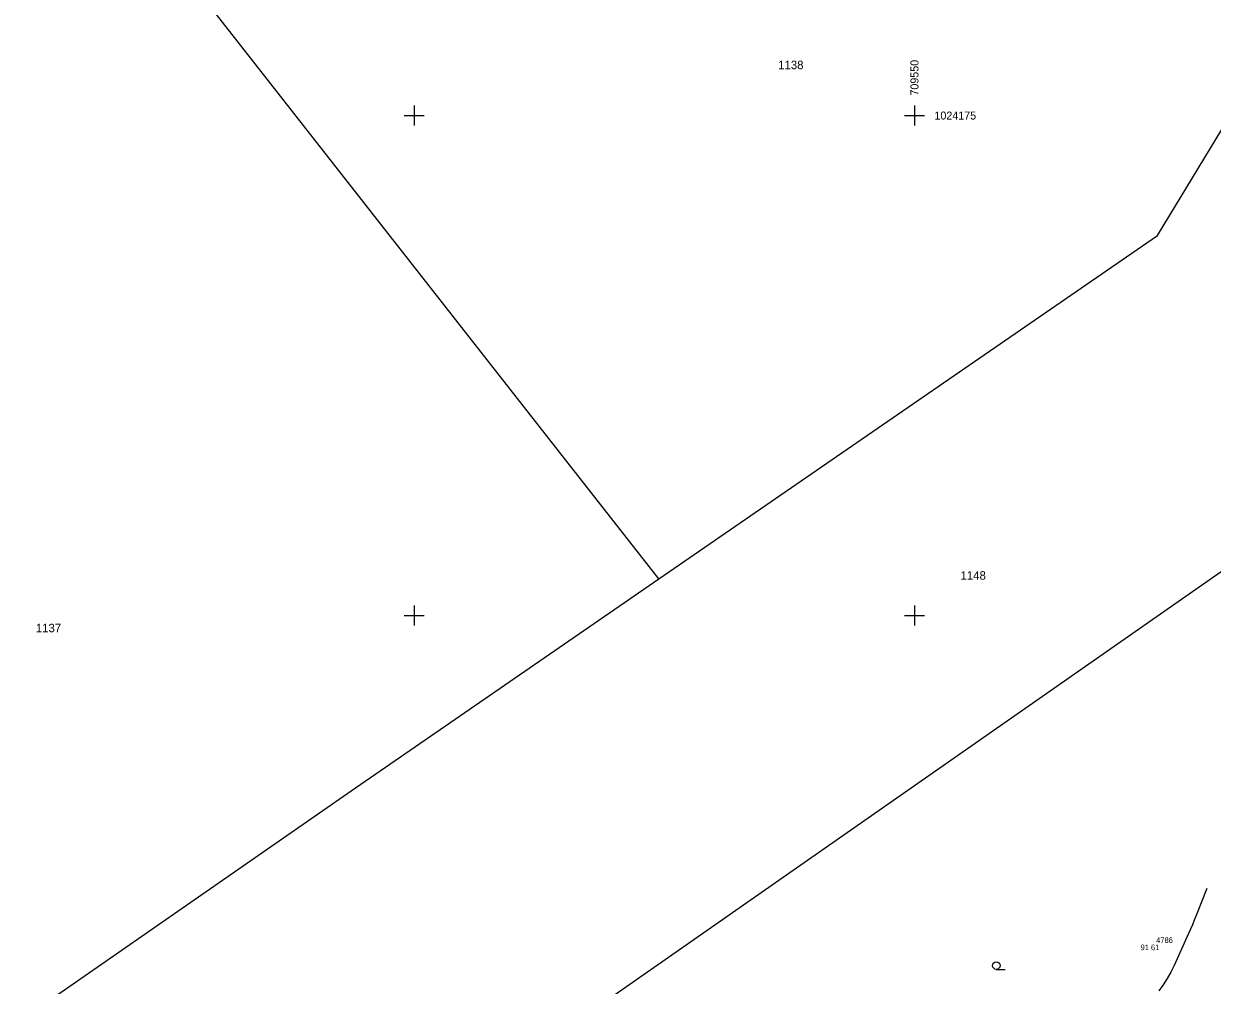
# Model space of a CAD drawing. Extents: x -711081 to -709338, y -1025122 to -1024092.
# Drawn here: x -709594.5 to -709535.1, y -1024218.5 to -1024170.4 of the extents above; entities that cross this region are included whole.
import ezdxf

# ---------------------------------------------------------------- set-up
doc = ezdxf.new("R2010")
doc.units = 0
for name, color, linetype in [('Ex_Minor Contours', 7, 'Continuous'), ('Z_body', 7, 'Continuous'), ('Z_body_cisla', 7, 'Continuous'), ('Z_body_vysky_redukovane', 7, 'Continuous'), ('Z_hektometricka_sit', 7, 'Continuous'), ('Z_hektometricka_sit_popis', 7, 'Continuous'), ('Z_katastr_cisla_pozemkova', 7, 'Continuous'), ('Z_katastr_hranice', 7, 'Continuous'), ('Z_katastr_znacky_kultur', 7, 'Continuous')]:
    doc.layers.add(name, color=color, linetype=linetype)

# ---------------------------------------------------------------- blocks, each defined once
blk = doc.blocks.new('POINT_DISPLAY')
blk.add_line((0, 0), (0, 0))

msp = doc.modelspace()

# ---------------------------------------------------------------- linework, layer by layer
at = {"layer": 'Ex_Minor Contours'}
msp.add_lwpolyline([(-709535.382, -1024213.644), (-709535.925, -1024215.005), (-709536.016, -1024215.232), (-709536.11, -1024215.457), (-709536.207, -1024215.681), (-709536.305, -1024215.905), (-709537.021, -1024217.498), (-709537.183, -1024217.832), (-709537.365, -1024218.155), (-709537.565, -1024218.466), (-709537.785, -1024218.765)], dxfattribs=at)
at = {"layer": 'Z_hektometricka_sit'}
for p, q in [((-709575, -1024174.5), (-709575, -1024175.5)), ((-709550, -1024174.5), (-709550, -1024175.5)), ((-709575.5, -1024175), (-709574.5, -1024175)), ((-709550.5, -1024175), (-709549.5, -1024175)), ((-709575, -1024199.5), (-709575, -1024200.5)), ((-709550, -1024199.5), (-709550, -1024200.5)), ((-709575.5, -1024200), (-709574.5, -1024200)), ((-709550.5, -1024200), (-709549.5, -1024200))]:
    msp.add_line(p, q, dxfattribs=at)
at = {"layer": 'Z_katastr_hranice'}
for p, q in [((-709562.78, -1024198.17), (-709588.179, -1024165.72)), ((-709537.85, -1024180.99), (-709531.13, -1024169.88)), ((-709562.78, -1024198.17), (-709537.85, -1024180.99)), ((-709572.72, -1024224.35), (-709529.14, -1024193.93)), ((-709577.93, -1024208.61), (-709562.78, -1024198.17)), ((-709602.91, -1024225.96), (-709577.93, -1024208.61))]:
    msp.add_line(p, q, dxfattribs=at)
at = {"layer": 'Z_katastr_znacky_kultur'}
msp.add_line((-709545.908, -1024217.69), (-709545.471, -1024217.69), dxfattribs=at)
msp.add_circle((-709545.908, -1024217.502), 0.187, dxfattribs=at)

# ---------------------------------------------------------------- block references
at = {"layer": 'Z_body'}
msp.add_blockref('POINT_DISPLAY', (-709538.14, -1024216.45), dxfattribs=at)

# ---------------------------------------------------------------- texts
at = {"layer": 'Z_body_cisla'}
msp.add_text('4786', height=0.28, dxfattribs=at).set_placement((-709537.92, -1024216.37))
at = {"layer": 'Z_body_vysky_redukovane'}
msp.add_text('91 61', height=0.28, dxfattribs=at).set_placement((-709538.7, -1024216.73))
at = {"layer": 'Z_hektometricka_sit_popis'}
msp.add_text('709550', height=0.4, rotation=90, dxfattribs=at).set_placement((-709549.8, -1024174))
msp.add_text('1024175', height=0.4, dxfattribs=at).set_placement((-709549, -1024175.2))
at = {"layer": 'Z_katastr_cisla_pozemkova'}
for s, p in [('1138', (-709556.809, -1024172.682)), ('1148', (-709547.695, -1024198.207)), ('1137', (-709593.903, -1024200.835))]:
    msp.add_text(s, height=0.425, dxfattribs=at).set_placement(p)

doc.saveas('drawing.dxf')
